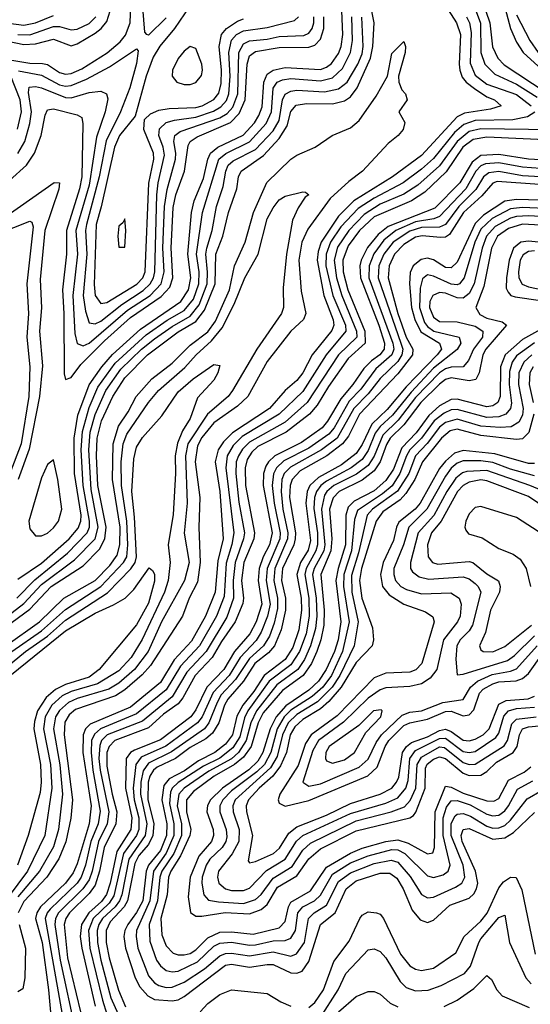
# Model space of a CAD drawing. Header units: inches. Extents: x 501365 to 657855, y 482276 to 547543.
# Tile 667 of 957: x 595516 to 597236, y 525481 to 528800. Entities that reach past the tile are written whole.
import ezdxf

# ---------------------------------------------------------------- set-up
doc = ezdxf.new("R2010")
doc.units = ezdxf.units.IN
doc.header["$MEASUREMENT"] = 0
doc.layers.add('A5592', color=7, linetype='Continuous')

msp = doc.modelspace()

# ---------------------------------------------------------------- linework, layer by layer
at = {"layer": 'A5592', "color": 5}
for points, elevation in [([(595408.6, 526710), (595550, 526813.5), (595622.5, 526890), (595730, 526959.2), (595784.9, 527015.1), (595803.1, 527050), (595807.6, 527090), (595779.6, 527230), (595775.2, 527330), (595777.5, 527390), (595791.7, 527448.3), (595829.6, 527530), (595870, 527592.6), (595947.1, 527670), (596050, 527747.7), (596110, 527783.1), (596139, 527821), (596174.2, 527910), (596176.6, 528010), (596200.3, 528070), (596220, 528150), (596248.1, 528230), (596253.6, 528270), (596262.6, 528290), (596337.1, 528342.9), (596390, 528399.3), (596417.4, 528442.6), (596430, 528490.6), (596448, 528512), (596482.2, 528517.8), (596570, 528516.6), (596610, 528527.2), (596630, 528539.9), (596653, 528570), (596698.1, 528670), (596705.5, 528710), (596710, 528790), (596671.3, 528991.3)], 2420), ([(596885.1, 528950), (596988.1, 528790), (597000.8, 528750), (596996.9, 528650), (596998.4, 528630), (597007, 528607), (597020.4, 528590), (597048, 528568), (597090, 528540.2), (597115.8, 528530), (597137.8, 528510), (597101.9, 528498.1), (597014.7, 528485.3), (596990, 528472.3), (596870, 528342), (596772.4, 528270), (596642.2, 528190), (596590, 528138.4), (596531.2, 528050), (596521.1, 528018.9), (596518.1, 527990), (596540.3, 527870), (596571.6, 527788.4), (596574.6, 527770), (596567.2, 527752.8), (596501.8, 527670), (596470.3, 527610), (596450, 527584.2), (596410.2, 527549.8), (596357.8, 527490), (596232.8, 527407.2), (596203.2, 527376.8), (596185, 527350), (596174.5, 527310), (596190, 527210), (596201.3, 527050), (596183.4, 526976.6), (596175.2, 526870), (596141.6, 526790), (596094.9, 526705.1), (596037.1, 526642.9), (595990, 526565.6), (595890, 526483), (595754.1, 526425.9), (595738.4, 526410), (595729.9, 526390.1), (595729.3, 526330), (595756.7, 526150), (595750.2, 526090), (595710, 525955), (595695.9, 525924.1), (595670, 525890), (595586.7, 525810), (595573.7, 525790), (595569.9, 525770.1), (595592, 525690), (595613.4, 525530), (595623.1, 525416.9)], 2420), ([(597127.7, 528927.7), (597170, 528770.1), (597190, 528724.4), (597212.5, 528690), (597263.2, 528643.2)], 2520), ([(595470, 528667.1), (595550, 528653.7), (595592.9, 528652.9), (595610, 528649.6), (595650, 528622.6), (595670, 528616.7), (595690, 528619), (595725.3, 528634.7), (595811.2, 528688.8), (595854.7, 528725.3), (595872.4, 528747.6), (595888.4, 528790), (595890.4, 528850)], 2580), ([(596105.3, 528870), (596037.4, 528770), (595988.6, 528711.4), (595965.8, 528674.2), (595941.9, 528610), (595904.8, 528475.2), (595852.6, 528410), (595835.2, 528370), (595790.7, 528169.3), (595773.4, 528110), (595767.4, 527907.4), (595770, 527870.3), (595790, 527843.8), (595810, 527846.6), (595911.2, 527908.8), (595930.7, 527930), (595939.2, 527950), (595951.2, 528248.8), (595967.9, 528330), (595966.9, 528350), (595934.3, 528430), (595936.3, 528463.7), (595956.7, 528483.3), (595985.1, 528494.9), (596019.2, 528500.8), (596110, 528504), (596131.2, 528510), (596170, 528530.9), (596187, 528553), (596194.7, 528585.3), (596195.6, 528630), (596187.6, 528710), (596196.2, 528750), (596213.4, 528770), (596250, 528794.8), (596270, 528802.7)], 2580), ([(596010, 528806.3), (595950, 528748.3), (595944.5, 528750), (595938, 528758), (595929.1, 528870)], 2560), ([(597072.3, 528872.3), (597100.4, 528790), (597108.7, 528708.7), (597127.1, 528670), (597147.8, 528647.8), (597290, 528554.9)], 2480), ([(595313.6, 526666.4), (595530, 526831.8), (595590, 526896.9), (595700.6, 526979.4), (595770.5, 527050), (595780.8, 527090), (595756.6, 527216.6), (595749.2, 527350), (595753.6, 527410), (595770.8, 527469.2), (595806, 527550), (595857.3, 527622.7), (595926.8, 527690), (595970, 527724.5), (596030, 527766.5), (596090, 527800.6), (596121, 527839), (596147.3, 527910), (596149.3, 527949.3), (596143.3, 528010), (596146.7, 528030), (596164.2, 528090), (596179.5, 528170), (596201.9, 528238.1), (596210.4, 528290), (596218.6, 528310), (596235.7, 528324.3), (596310, 528362.6), (596370, 528425.6), (596390, 528460.6), (596401.9, 528530), (596410.9, 528549), (596430, 528559.4), (596450, 528562.9), (596542.6, 528557.4), (596590, 528567.7), (596618.9, 528590), (596655.2, 528650), (596670, 528685.3), (596673.6, 528710), (596668.4, 528808.4)], 2440), ([(595410, 528741.1), (595530, 528716.7), (595570, 528719.2), (595630, 528734.4), (595690, 528712.1), (595710, 528719), (595770, 528755), (595790.7, 528770), (595810, 528793.6), (595820.9, 528830)], 2620), ([(595410, 528819.6), (595470, 528789.6), (595530, 528781.4), (595570, 528789.7), (595630, 528814.6)], 2660), ([(595481.7, 528258.3), (595539.6, 528310), (595566.3, 528350), (595588.4, 528410), (595602, 528478), (595610, 528496.8), (595630, 528499.3), (595710, 528479.9), (595725.5, 528470), (595728.8, 528448.8), (595725.3, 528270), (595717.2, 528230), (595673.7, 528090), (595674.2, 528010), (595659.9, 527890), (595665.1, 527810), (595666.5, 527606.5), (595670, 527587.4), (595690, 527594.4), (595722.5, 527637.4), (595802, 527718), (595890, 527796.9), (595993.1, 527866.9), (596021.5, 527898.5), (596032.5, 527930), (596026, 528030), (596032.9, 528167.1), (596042.7, 528210), (596071, 528290), (596083.8, 528376.2), (596090.6, 528390), (596114.6, 528405.4), (596225.8, 528454.1), (596255.5, 528484.5), (596276, 528530), (596283, 528650), (596290, 528678.1), (596310, 528693.1), (596390, 528706.1), (596490, 528707.3), (596510, 528714.9), (596530, 528734.6), (596540.6, 528770), (596540.9, 528810)], 2520), ([(595506.5, 526850), (595567.6, 526912.4), (595677.7, 527002.3), (595743.5, 527070), (595750.9, 527090), (595751.7, 527110), (595730.3, 527229.7), (595723.4, 527350), (595727.5, 527412.5), (595750, 527493.3), (595779, 527561), (595837.7, 527642.3), (595942.6, 527737.4), (596013.1, 527786.9), (596070, 527819.8), (596101.9, 527858.1), (596119.9, 527910), (596120.3, 527950), (596112.3, 528010), (596132.4, 528150), (596187.1, 528330), (596210.4, 528349.6), (596290, 528388.2), (596346.1, 528450), (596363.9, 528490), (596370.1, 528569.9), (596383.4, 528590), (596402, 528598), (596430, 528602.3), (596530, 528594.4), (596570, 528604.7), (596604, 528636), (596630.8, 528690), (596637.4, 528730), (596635.3, 528810)], 2460), ([(595510, 526914.2), (595590, 526967.8), (595682.6, 527050), (595713.5, 527086.5), (595722.5, 527110), (595723.3, 527130), (595700.7, 527270), (595699.3, 527390), (595712.6, 527467.4), (595750.7, 527569.3), (595793, 527630), (595828.5, 527671.5), (595923.5, 527756.5), (596058.7, 527850), (596085.1, 527890), (596092.5, 527930), (596082.7, 528010), (596095.1, 528150), (596103.8, 528190), (596135.1, 528264.9), (596150.1, 528329.9), (596159.5, 528350), (596183.6, 528370), (596268.6, 528411.4), (596306.9, 528453.1), (596322.3, 528477.7), (596333.1, 528506.9), (596338.8, 528590), (596350, 528617.1), (596370.3, 528629.7), (596410, 528638.9), (596530, 528632.5), (596550, 528639.8), (596567.1, 528652.9), (596590, 528685.8), (596599.1, 528710), (596604.8, 528750), (596601.4, 528830)], 2480), ([(595510, 528750.2), (595550, 528748.9), (595630, 528777.4), (595650, 528777.6), (595690, 528766.2), (595710, 528768.6), (595750, 528787.8), (595773.2, 528810)], 2640), ([(595510.4, 528349.6), (595534.1, 528390), (595550.8, 528450), (595555.5, 528490), (595545.4, 528554.6), (595547.7, 528572.3), (595570, 528575), (595590, 528570.3), (595670, 528537.6), (595690, 528537.2), (595750, 528555.1), (595790, 528559.3), (595809.2, 528550), (595813.2, 528533.2), (595804.1, 528490), (595775.4, 528404.6), (595750, 528241.9), (595705.4, 528090), (595710.5, 528010), (595694.7, 527870), (595702.3, 527742.3), (595710, 527708.5), (595730, 527700.5), (595750, 527710.3), (595879.3, 527820.7), (595955.5, 527870), (595993.2, 527910), (596002.9, 527950), (595998.7, 528030), (596003.6, 528170), (596012.5, 528227.5), (596041.2, 528330), (596042.5, 528350), (596035, 528390), (596038.7, 528410), (596057.1, 528422.9), (596190.9, 528469.1), (596215.5, 528484.5), (596234.4, 528505.6), (596250.7, 528550), (596254, 528690), (596270, 528718.8), (596290, 528728.8), (596350, 528734.4), (596390, 528743.4), (596473.5, 528746.5), (596490, 528755.3), (596501.1, 528770), (596507, 528790), (596506.6, 528810)], 2540), ([(595512.7, 528627.3), (595590, 528613.7), (595650, 528580.3), (595670, 528576.2), (595690, 528578.5), (595740.8, 528599.2), (595818.5, 528641.5), (595910, 528701.5), (595915.4, 528695.4), (595910, 528653), (595887.4, 528570), (595855.4, 528490), (595807.7, 528392.3), (595784.4, 528270), (595740.8, 528110), (595738, 528090), (595742.2, 528010), (595729.7, 527870), (595737.7, 527817.7), (595750, 527778.9), (595770, 527775.1), (595790, 527784.2), (595860.2, 527839.8), (595932.6, 527887.4), (595955.8, 527910), (595967.1, 527930), (595971.7, 527950), (595978.1, 528210), (595982.5, 528250), (596004.1, 528344), (595999.7, 528370), (595984.8, 528410), (595987.2, 528432.8), (596010, 528454), (596038, 528462), (596110, 528471.3), (596168.6, 528491.4), (596193.6, 528506.4), (596212.5, 528527.5), (596221.1, 528550), (596225, 528610), (596220.5, 528690), (596230, 528731.7), (596247, 528750), (596270, 528762.6), (596350, 528774.4), (596442.2, 528797.8), (596455.6, 528810)], 2560), ([(597021.8, 528810), (597031, 528790), (597037.5, 528757.5), (597033.2, 528653.2), (597050, 528613.2), (597090, 528583.3), (597190, 528547.8), (597239.1, 528510)], 2440), ([(597050, 528836.9), (597068.7, 528788.7), (597069.9, 528689.9), (597083.2, 528650), (597116.3, 528616.3), (597190, 528583.1), (597259.2, 528539.2)], 2460), ([(597190, 528816.3), (597235.1, 528730), (597262.8, 528690)], 2540), ([(595470, 526690), (595583, 526770), (595665.4, 526850), (595770, 526909.9), (595819.5, 526960.5), (595844.4, 526995.6), (595854.1, 527030), (595854.7, 527090), (595828.8, 527250), (595830.8, 527370), (595848.7, 527430), (595881.6, 527478.4), (595908.6, 527530), (595961.7, 527590), (596030, 527642.1), (596090, 527702.7), (596150, 527747.7), (596176.1, 527783.9), (596222.5, 527890), (596240.1, 527970), (596275.9, 528050), (596303.9, 528150), (596348.9, 528251.1), (596430, 528330.1), (596450, 528343.3), (596511.6, 528370), (596568.4, 528410), (596630, 528435.9), (596659.9, 528460.2), (596717.1, 528542.9), (596755.5, 528610), (596770, 528686.5), (596810, 528726.8), (596815.3, 528710), (596814.7, 528690), (596792.4, 528610), (596793, 528590), (596803.9, 528563.9), (596816.2, 528550), (596821.1, 528530), (596793.7, 528490), (596813.2, 528453.2), (596807.9, 528430), (596790.9, 528410), (596757.1, 528382.9), (596671.5, 528290), (596624.9, 528255.1), (596562.3, 528197.7), (596486.3, 528093.7), (596467.1, 528050), (596456.8, 527990), (596464.9, 527884.9), (596480.6, 527810), (596471.8, 527790), (596429.6, 527750), (596350, 527647.5), (596284.7, 527530), (596250, 527498), (596170, 527441.1), (596130, 527391.6), (596115.7, 527364.3), (596107.5, 527310), (596122.5, 527190), (596119.2, 527090), (596124.6, 526970), (596115.4, 526904.6), (596087, 526850), (596064.2, 526790), (595957, 526623), (595928.3, 526591.7), (595870, 526540.9), (595839.1, 526520.9), (595704.6, 526475.4), (595682.6, 526457.4), (595668, 526432), (595665.6, 526390), (595694.1, 526170), (595688.5, 526108.5), (595671.2, 526028.8), (595648, 525972), (595607.9, 525910), (595530, 525827.5), (595511.3, 525790)], 2380), ([(595508.9, 528431.1), (595521.8, 528490), (595517.8, 528530), (595486.9, 528610)], 2560), ([(597251, 528489), (597227.3, 528472.7), (597176.9, 528463.1), (597050, 528460.3), (597012.7, 528447.3), (596980.3, 528419.7), (596910, 528332.6), (596870, 528296.3), (596808, 528250), (596710, 528198.9), (596656.3, 528163.7), (596598.3, 528101.7), (596563.4, 528050), (596548.8, 528010), (596548, 527970), (596570.8, 527870.8), (596613.3, 527770), (596614.7, 527750), (596548.3, 527670), (596470, 527546.7), (596389.8, 527470), (596265.1, 527394.9), (596235.4, 527364.6), (596215.1, 527330), (596211, 527290), (596237.4, 527070), (596231.2, 527031.2), (596211.7, 526968.3), (596204.6, 526855.4), (596179.4, 526790), (596121.6, 526690), (596058.4, 526621.6), (596010, 526541.6), (595910, 526460), (595788.1, 526410), (595768.1, 526391.9), (595758.5, 526370), (595756.6, 526330), (595762.4, 526270), (595787.7, 526132.3), (595781, 526090), (595755.7, 526030), (595738.2, 525950), (595723.3, 525910), (595709.8, 525890), (595618.4, 525801.6), (595609, 525790), (595602.4, 525770), (595665.1, 525414.9)], 2440), ([(597310, 528429.1), (597070, 528432.8), (597030, 528423.5), (596989.9, 528390), (596930, 528307.7), (596857.5, 528242.5), (596810, 528212.4), (596730, 528178.1), (596676.5, 528143.5), (596625.4, 528090), (596586.9, 528033.1), (596575.6, 527990), (596583.2, 527930), (596601.1, 527870), (596651.2, 527750), (596651.8, 527730), (596590.3, 527670), (596485, 527510), (596410, 527443.9), (596290, 527376.1), (596267.2, 527352.8), (596253, 527330), (596245.9, 527310), (596244.5, 527270), (596254.4, 527174.4), (596273.3, 527070), (596270.6, 527050), (596241.7, 526970), (596235, 526910), (596236.8, 526850), (596214, 526786), (596144.1, 526670), (596079.5, 526600.5), (596030, 526517.9), (595930, 526435.9), (595810.9, 526389.1), (595792.3, 526370), (595786.3, 526353.7), (595783.1, 526310), (595787, 526270), (595816.5, 526130), (595811.2, 526090), (595782, 526030), (595760.6, 525930), (595750, 525900.4), (595729.2, 525870.8), (595647.5, 525790), (595636.6, 525770), (595635, 525750), (595652.2, 525630), (595705.2, 525385.2)], 2460), ([(597310, 528393.9), (597090, 528404), (597043.5, 528396.5), (597009.2, 528370.8), (596953, 528287), (596881.3, 528218.7), (596835.8, 528190), (596710, 528136.1), (596661, 528090), (596622.2, 528037.8), (596604.6, 527990), (596606.4, 527950), (596621.6, 527890), (596678.5, 527750), (596679.5, 527710), (596622.3, 527657.7), (596556.1, 527563.9), (596518.7, 527501.3), (596492.1, 527470), (596413.7, 527410), (596318.8, 527361.2), (596298.1, 527341.9), (596282.7, 527317.3), (596275.2, 527290), (596277.4, 527230), (596307.6, 527070), (596304.6, 527050), (596271.1, 526970), (596263.6, 526910), (596269.9, 526850.1), (596267.5, 526832.5), (596242.6, 526770), (596195.8, 526704.2), (596165, 526650), (596107.7, 526590), (596065.8, 526514.2), (596050, 526494.4), (596001.1, 526458.9), (595950, 526413.7), (595836.3, 526370), (595817.2, 526350), (595810.2, 526330), (595810, 526284), (595827.2, 526190), (595843.2, 526130), (595840.2, 526090), (595800.7, 526010), (595785.5, 525930), (595770, 525882.4), (595750, 525854.9), (595684.4, 525790), (595671.2, 525770), (595666, 525750), (595677.7, 525637.7), (595735.4, 525395.4)], 2480), ([(597290, 528326.8), (597230, 528330.1), (597130, 528345.7), (597070, 528342.5), (597040.2, 528319.8), (596999, 528250), (596915, 528165), (596757.4, 528102.6), (596723.3, 528076.7), (596687.6, 528032.4), (596666.1, 527990), (596661.9, 527970), (596664.1, 527930), (596726.4, 527770), (596745.3, 527710), (596744.1, 527690), (596729.8, 527670), (596700.8, 527650), (596675.8, 527624.2), (596638, 527570), (596597.6, 527522.4), (596553.5, 527446.5), (596535.5, 527424.5), (596465.2, 527374.8), (596375.8, 527330), (596354, 527310), (596344.9, 527295.1), (596337.3, 527270), (596336.5, 527230), (596366.4, 527070), (596357.2, 527030), (596336.5, 526990), (596322.9, 526950), (596319.1, 526910), (596331.7, 526830), (596312.3, 526770), (596292, 526730), (596240.1, 526670), (596204.2, 526610), (596146.9, 526550), (596110, 526473.4), (596092.3, 526450), (595990, 526372.4), (595902.5, 526337.5), (595889.8, 526330), (595874.9, 526310), (595873.1, 526210), (595893.8, 526110), (595890.3, 526070), (595843.8, 525996.2), (595821.5, 525890), (595808.7, 525851.3), (595791.7, 525828.3), (595749.6, 525790), (595724.1, 525750), (595720.3, 525710), (595725.1, 525670), (595770, 525475.3)], 2520), ([(597270, 528298.2), (597210, 528302.7), (597130, 528317.4), (597085.3, 528314.7), (597070, 528307.7), (597053.1, 528290), (597018.8, 528230), (596930, 528136.4), (596910.9, 528129.1), (596850, 528119.4), (596783.5, 528090), (596742.8, 528057.2), (596708.8, 528011.2), (596692.9, 527970), (596692.6, 527930), (596773.4, 527710), (596776.8, 527690), (596770, 527670), (596716.3, 527623.7), (596664.8, 527555.2), (596626.1, 527513.9), (596575.1, 527424.9), (596557.1, 527402.9), (596490, 527356.4), (596406.3, 527313.7), (596380.9, 527290), (596371, 527269), (596366.4, 527230), (596373.1, 527170), (596393.5, 527070), (596392.2, 527050), (596349.6, 526950), (596346, 526910), (596359.6, 526830), (596351.4, 526790), (596330, 526735.3), (596312.7, 526707.3), (596258.7, 526650), (596221.9, 526590), (596167.7, 526532.3), (596130.7, 526450), (596115.3, 526430), (596008.5, 526351.5), (595925.5, 526314.5), (595907.5, 526290), (595898, 526210), (595902.2, 526170), (595917.3, 526110), (595917.5, 526070), (595910.2, 526050), (595866.2, 525990), (595832.8, 525847.2), (595817.4, 525822.6), (595763.9, 525770), (595747.8, 525730), (595752.3, 525670), (595794.7, 525494.7), (595810, 525447.7)], 2540), ([(597270, 528270.1), (597210, 528274.3), (597130, 528289), (597096.3, 528283.7), (597078.3, 528270), (597052.5, 528227.5), (596995, 528170), (596950, 528110.2), (596930, 528101.1), (596870, 528100.2), (596830, 528087.3), (596773.8, 528050), (596742.7, 528010), (596725.7, 527970), (596723.9, 527930), (596800.3, 527710), (596806.3, 527690), (596803.1, 527670), (596790, 527648), (596730, 527591.2), (596690, 527539.6), (596642, 527490), (596585.1, 527390), (596533.1, 527350), (596428.1, 527291.9), (596407.4, 527270), (596399.4, 527250), (596396.5, 527210), (596402.8, 527150), (596419.4, 527070), (596418.7, 527050), (596375.4, 526950), (596372.1, 526910), (596384.8, 526850), (596384.9, 526815.1), (596373.8, 526766.2), (596357.6, 526722.4), (596337.1, 526690), (596290, 526647.1), (596243.4, 526576.6), (596195.3, 526524.7), (596180.9, 526499.1), (596153.8, 526430), (596138.3, 526410), (596027.8, 526332.2), (595950, 526293.7), (595932.2, 526267.8), (595924.2, 526230), (595923.1, 526190), (595944.3, 526090), (595938.4, 526050), (595883.8, 525970), (595859.9, 525850), (595852, 525830), (595837.8, 525810), (595795.2, 525770), (595782.8, 525750), (595777.1, 525730), (595777.9, 525690), (595789.9, 525630), (595823.6, 525503.6), (595847.6, 525447.6)], 2560), ([(595477.7, 528142.3), (595631.9, 528251.9), (595650, 528250.2), (595648.5, 528228.5), (595601.3, 528090), (595585, 527925), (595589.2, 527829.2), (595582.8, 527750), (595592.9, 527632.9), (595583.4, 527530), (595547.8, 527352.2), (595510.6, 527250)], 2480), ([(597410, 528234.6), (597124.7, 528255.3), (597110, 528249.7), (597073, 528207), (597011.7, 528150), (596963.8, 528076.2), (596950, 528067.1), (596934.2, 528065.8), (596871.8, 528071.8), (596850, 528066.7), (596810, 528042.7), (596779, 528010), (596761, 527970), (596757.9, 527930), (596790.3, 527810), (596818.3, 527730), (596840.8, 527690), (596838.9, 527670), (596790, 527607), (596660.4, 527470), (596623.6, 527396.4), (596604.1, 527370), (596551.3, 527330), (596460.9, 527279.1), (596433.6, 527250), (596427.1, 527230), (596425.4, 527190), (596445, 527070), (596444.7, 527050), (596440.1, 527030), (596401.2, 526950), (596398.6, 526910), (596411.1, 526850), (596411.2, 526810), (596397, 526743), (596374.1, 526690), (596353.9, 526666.1), (596308.5, 526630), (596269.7, 526570), (596217.8, 526510), (596206.5, 526490), (596187.1, 526430), (596165.2, 526394.8), (596143.6, 526376.4), (596090, 526346.4), (596041.4, 526310), (595979.8, 526280.2), (595966.6, 526270), (595954.9, 526250), (595949.5, 526230), (595948.1, 526171.9), (595967.8, 526090), (595964.4, 526050), (595950, 526020.5), (595917.6, 525982.4), (595903.6, 525956.4), (595879.4, 525830), (595868.4, 525810), (595820.5, 525759.5), (595807.2, 525730), (595807.5, 525690), (595817.8, 525637.8), (595848.7, 525528.7), (595872.9, 525472.9)], 2580), ([(595489.7, 526670), (595590, 526740.6), (595670, 526812.3), (595790, 526889.5), (595865.7, 526970), (595876.8, 526990), (595880.3, 527030), (595877.5, 527110), (595859, 527230), (595857.5, 527310), (595864.4, 527370), (595876.9, 527403.1), (595950, 527510), (595984, 527550), (596072.2, 527627.8), (596110.3, 527670), (596162.7, 527717.3), (596198.7, 527761.3), (596238.6, 527841.4), (596274.2, 527930), (596319.2, 528010), (596350, 528129), (596370, 528166.2), (596390, 528192.6), (596410, 528205.2), (596470, 528220.5), (596479.3, 528219.3), (596490.3, 528210), (596478.4, 528201.6), (596453.8, 528166.2), (596435.7, 528124.3), (596415.3, 528010), (596403.7, 527896.2), (596404.4, 527830), (596397.9, 527810), (596315.4, 527690), (596233.5, 527550), (596218.3, 527530), (596149.2, 527470.8), (596082.6, 527370), (596075.3, 527330), (596080.4, 527170), (596069.8, 527069.8), (596087, 526970), (596071.9, 526910), (595994.3, 526770), (595948.8, 526670), (595903.2, 526610), (595850, 526563.3), (595816.6, 526543.4), (595710, 526512), (595681.1, 526498.9), (595650, 526471.2), (595637.4, 526450), (595630.2, 526409.8), (595651, 526289), (595660, 526190), (595646.8, 526070), (595630, 526012.5), (595583, 525930), (595510, 525843)], 2360), ([(597310, 528190.5), (597190, 528194.4), (597150, 528188.8), (597078.3, 528141.7), (597050, 528113.5), (596990, 527983.2), (596970, 527963.4), (596950, 527965.1), (596910, 527990.4), (596890, 527996.2), (596868.3, 527991.7), (596841.3, 527970), (596831.6, 527948.4), (596828.9, 527910), (596835.8, 527830), (596846.7, 527790), (596867.9, 527747.9), (596930.7, 527710), (596937, 527690), (596923, 527670), (596817.8, 527562.2), (596754.1, 527485.9), (596702.7, 527437.3), (596670, 527367.9), (596650, 527338.3), (596599.9, 527300.1), (596523.1, 527256.9), (596494, 527230), (596484.8, 527210), (596480.2, 527170), (596495.6, 527044.4), (596487.4, 527012.6), (596462, 526970), (596450, 526930), (596464.4, 526850), (596465.8, 526810), (596456, 526744), (596435.8, 526684.2), (596410, 526643.6), (596339.4, 526590), (596304.6, 526535.4), (596267.4, 526490), (596247.8, 526452.2), (596232.6, 526390), (596210, 526357.9), (596173.8, 526330), (596118, 526302), (596071.2, 526268.8), (596019.2, 526240.8), (596001.6, 526218.4), (595995, 526170), (596012.4, 526090), (596011.3, 526050), (595990, 525999.6), (595949.9, 525950), (595942.6, 525930), (595930.9, 525830), (595910, 525791), (595880, 525750), (595870, 525730), (595867, 525710), (595872.2, 525670), (595905.7, 525570), (595920.5, 525540.5), (595947.7, 525510), (595970, 525497.9), (596030, 525492.5), (596050, 525496.3), (596070, 525507.9), (596210, 525612.7), (596230, 525617), (596290, 525606), (596350, 525615.8), (596370, 525615), (596430, 525587.8), (596450, 525586.4), (596467.2, 525592.8), (596490, 525625.7), (596529.7, 525750), (596578.6, 525790), (596615.5, 525870), (596650, 525897.4), (596730, 525923.5), (596763.3, 525923.3), (596786.6, 525906.6), (596808.4, 525870), (596838.4, 525798.4), (596865.5, 525765.5), (596890, 525757.3), (596910, 525765.1), (596965, 525815), (597030, 525839.6), (597046, 525854), (597055.2, 525870), (597059, 525890), (597052, 525930), (597007.2, 526030), (597003.6, 526050), (597009.6, 526070.4), (597030, 526073.4), (597110, 526038), (597150, 526042.3), (597179.3, 526060.7), (597250, 526127.4)], 2620), ([(597310, 528162.5), (597210, 528166.6), (597170, 528162.6), (597107.5, 528130), (597070, 528093.8), (597049.3, 528050), (597013.1, 527930), (596997.2, 527910), (596990, 527906.5), (596970, 527908.5), (596910, 527936.1), (596890, 527939.8), (596873, 527927), (596864.9, 527895.1), (596863, 527830), (596879.8, 527779.8), (596890, 527765.6), (596910.9, 527750), (596996.8, 527730), (597002.6, 527710), (596990, 527688.3), (596910, 527625.6), (596834.8, 527545.2), (596772.4, 527467.6), (596730, 527429.3), (596713.6, 527406.4), (596690, 527347.5), (596670, 527317.5), (596632.9, 527290), (596550, 527244.4), (596531.1, 527230), (596516.4, 527210), (596509.5, 527190), (596507.2, 527152.8), (596519.4, 527070), (596519.8, 527030), (596514.3, 527010), (596480.8, 526950), (596476.4, 526930), (596490.3, 526850), (596491.5, 526790), (596481.2, 526730), (596459.3, 526670), (596430, 526625.1), (596356.6, 526570), (596284.5, 526470), (596273.2, 526446.8), (596257.6, 526382.4), (596234.7, 526345.3), (596190, 526310.7), (596135.9, 526284.1), (596050.5, 526229.5), (596029.8, 526210.2), (596024, 526196), (596021.4, 526158.6), (596035.8, 526090), (596035.5, 526050), (596010, 525990.2), (595967.5, 525930), (595955.1, 525830), (595909.6, 525730), (595908.1, 525710), (595914, 525670), (595950, 525577.4), (595970, 525553.4), (595984.6, 525544.6), (596010, 525538.4), (596030, 525539), (596070, 525555.4), (596139.3, 525600.7), (596190, 525644.9), (596210, 525652.8), (596230, 525654.1), (596290, 525644.8), (596370, 525657.7), (596430, 525644.1), (596449, 525651), (596475.1, 525690), (596489, 525771), (596508.5, 525790), (596550, 525815.4), (596590, 525895.1), (596630, 525924.5), (596710, 525955.4), (596767.5, 525967.4), (596790, 525960.5), (596831.7, 525911.7), (596870, 525851.4), (596890, 525839.7), (596910, 525842.3), (596983.7, 525876.3), (597005.8, 525890), (597015.7, 525910), (597010, 525950), (596970, 526050), (596969.4, 526090.6), (596983.6, 526116.4), (596990, 526121.7), (597010, 526124.2), (597035.3, 526115.3), (597090, 526081.5), (597110, 526075.5), (597130, 526076), (597150, 526084.1), (597170, 526101.5), (597226.1, 526173.9), (597276.4, 526203.6)], 2640), ([(595441.9, 528078.1), (595550, 528121.5), (595557.3, 528117.3), (595561.7, 528101.7), (595540.4, 527910), (595545.6, 527810), (595540.7, 527730), (595550.3, 527630), (595546.6, 527530), (595521.3, 527370), (595483.1, 527270)], 2460), ([(597310, 528134.1), (597230, 528138.6), (597190, 528136.5), (597170, 528130.9), (597117.4, 528102.6), (597089.2, 528070), (597073.5, 528030), (597046.6, 527910), (597030, 527877.3), (597010, 527861.4), (596990, 527862.2), (596950, 527878.8), (596930, 527880.7), (596907.6, 527870), (596897.7, 527850), (596896.2, 527830), (596910, 527797), (596930, 527783.4), (596990, 527781.6), (597050, 527767.1), (597076.3, 527750), (597074.8, 527730), (597044.3, 527690), (597028.4, 527651.6), (597010.1, 527630), (596970, 527629.2), (596950, 527623.5), (596930, 527609.4), (596850, 527526.5), (596790.7, 527450), (596740, 527400), (596710.8, 527329.2), (596690, 527297.6), (596651.2, 527268.8), (596574, 527230), (596550.8, 527210), (596542.9, 527197.1), (596533.1, 527150), (596544, 527030), (596540.4, 527010), (596508.2, 526950), (596503.1, 526930), (596514.5, 526850), (596517.3, 526790), (596512.5, 526747.5), (596496.1, 526690), (596475.9, 526644.1), (596453, 526610), (596382.1, 526557.9), (596313.5, 526470), (596294.6, 526430), (596279.6, 526370), (596253.7, 526330), (596230, 526309.1), (596153.2, 526266.8), (596070.3, 526210), (596052.7, 526190), (596046.9, 526150), (596061.2, 526090), (596061.1, 526050), (596035.8, 525990), (595995.5, 525930), (595988.8, 525910), (595980, 525830), (595951.9, 525750), (595954.4, 525694.4), (595977.1, 525630), (595990.7, 525610.7), (596010, 525595.7), (596030, 525590.3), (596050, 525592.9), (596115.7, 525624.3), (596170, 525677.5), (596190, 525687.8), (596229.2, 525690.8), (596290, 525681.1), (596310, 525681.9), (596370, 525695.4), (596410, 525696.2), (596430, 525704.3), (596445.7, 525730), (596452.7, 525790), (596470.1, 525809.9), (596509.8, 525830.2), (596530, 525849.2), (596570, 525920.5), (596630, 525958.5), (596690, 525982.1), (596770, 526003.1), (596790, 526001.7), (596813, 525990), (596890, 525914.3), (596910, 525908.4), (596942.6, 525917.4), (596959.3, 525930), (596966.4, 525950), (596943, 526050), (596942.2, 526110), (596953.7, 526146.3), (596970, 526167.3), (596990, 526168), (597033.8, 526153.8), (597090, 526122.7), (597110, 526116.5), (597130, 526119.3), (597150, 526133.6), (597162.7, 526150), (597193.3, 526206.7), (597244.9, 526235.1)], 2660), ([(597310, 528105.7), (597210, 528111.3), (597163.3, 528096.7), (597126.2, 528070), (597105.3, 528030), (597079.6, 527900.4), (597052.8, 527830), (597066.3, 527806.3), (597090, 527794.1), (597141.3, 527781.3), (597155.9, 527770), (597086.5, 527690), (597075.8, 527670), (597064.4, 527610), (597053, 527587), (597030, 527583), (596970, 527592.6), (596950, 527586.9), (596930, 527571.1), (596867, 527510), (596810, 527434.7), (596763.9, 527390), (596751.6, 527368.4), (596730.4, 527310), (596710, 527279.6), (596670, 527248), (596592.6, 527210), (596571.7, 527188.3), (596559.7, 527150), (596567.3, 527050), (596564.4, 527010), (596530.3, 526930), (596541.7, 526810), (596540.9, 526759.1), (596530.9, 526710), (596517, 526670), (596499.3, 526630), (596471.1, 526590), (596401, 526539), (596336.5, 526463.5), (596319.5, 526430), (596295.6, 526350), (596270, 526313.9), (596239.3, 526290), (596171.1, 526250), (596101.8, 526198.2), (596078.3, 526170), (596077.9, 526130), (596093, 526070), (596089, 526050), (596058.2, 525981.8), (596025, 525930), (596017.5, 525910), (596012.8, 525850), (595991.5, 525770), (595995.1, 525715.1), (596010, 525678.2), (596033.6, 525653.5), (596050, 525647.7), (596070, 525647.6), (596090, 525652.5), (596110, 525664.6), (596150, 525705.4), (596190, 525724), (596230, 525725.9), (596302.8, 525717.2), (596390, 525739.2), (596410, 525760.4), (596421.5, 525810), (596430, 525825.5), (596495.8, 525864.2), (596550, 525943.2), (596630, 525991), (596670, 526007.9), (596750, 526030.5), (596790, 526035.5), (596824.9, 526024.9), (596890, 525988.1), (596907.5, 525992.4), (596913.6, 526010), (596916.2, 526130), (596950, 526216.1), (596970, 526213.4), (597010, 526193.2), (597090, 526167.6), (597113.8, 526166.2), (597130, 526175.3), (597163.2, 526236.8), (597215.9, 526264.1), (597237.8, 526282.2)], 2680), ([(597310, 528046), (597230, 528053.7), (597204.8, 528050), (597179.4, 528030), (597164.8, 527990), (597155.6, 527930), (597155.3, 527895.3), (597161.3, 527881.3), (597170.9, 527870.9), (597185.6, 527865.6), (597270, 527854.1)], 2720), ([(597250, 528020.8), (597230, 528018.8), (597211.9, 528008.1), (597202.6, 527990), (597196.6, 527950), (597197.4, 527930), (597208.3, 527908.3), (597230, 527899.6), (597290, 527887.2)], 2740), ([(597331.4, 527790), (597210, 527721.7), (597151.1, 527670), (597135.9, 527630), (597134.2, 527530), (597126.6, 527510), (597110, 527498.5), (597090, 527495.3), (596990, 527521.3), (596970, 527519.7), (596930, 527498.3), (596894.1, 527465.9), (596852, 527408), (596803.4, 527356.6), (596775.1, 527284.9), (596750, 527246.6), (596710, 527211.7), (596643, 527177), (596623.1, 527156.9), (596614.3, 527130), (596614, 527030), (596589, 526950), (596581.5, 526910), (596597.8, 526770), (596588.5, 526710), (596576.4, 526670), (596548.7, 526610), (596522.9, 526570), (596490, 526539.8), (596412.7, 526487.3), (596379.8, 526450), (596360.1, 526410), (596335.8, 526330), (596318.9, 526301), (596288.3, 526271.7), (596199.7, 526210), (596159, 526170), (596148.6, 526151.4), (596147, 526130), (596167.9, 526070), (596169.6, 526050), (596162, 526030), (596119.5, 525980.5), (596090.4, 525910), (596084, 525844), (596091.2, 525791.2), (596110, 525778.1), (596130, 525778), (596208.7, 525791.3), (596290, 525786), (596330, 525800.7), (596350, 525817.6), (596384.3, 525875.7), (596450, 525914.8), (596490, 525972.1), (596530, 526004.9), (596650, 526065.9), (596830, 526109.6), (596842.2, 526117.8), (596851.1, 526128.9), (596881.6, 526210), (596882.8, 526277.2), (596888.7, 526291.3), (596910, 526307.7), (596930, 526315.3), (596950, 526310.4), (597010, 526260.3), (597030, 526253), (597070, 526253.7), (597090, 526265.5), (597122.8, 526297.2), (597178.2, 526330), (597191.5, 526350), (597199.6, 526390), (597210, 526410), (597230, 526416.6), (597290, 526422.1)], 2720), ([(597250, 527710.8), (597190, 527666.6), (597174.7, 527645.3), (597165.6, 527614.4), (597164.7, 527570), (597172.6, 527507.4), (597170, 527490), (597153.5, 527470), (597130, 527461.2), (597090, 527459.7), (596990, 527486.8), (596970, 527484.7), (596945.9, 527474.1), (596912.4, 527447.6), (596870.1, 527389.9), (596830.2, 527349.8), (596818.7, 527330), (596797.2, 527270), (596770.6, 527229.4), (596738.3, 527201.7), (596654, 527146), (596644.1, 527115.9), (596633.8, 527010), (596608.6, 526930), (596607.1, 526890), (596626.3, 526770), (596603.9, 526670), (596566.2, 526590), (596537.2, 526550), (596501.3, 526518.7), (596430, 526472.5), (596407, 526450), (596383.9, 526410), (596361.9, 526330), (596340.5, 526290), (596315.1, 526264.9), (596230, 526200.9), (596200.2, 526170), (596190.7, 526150), (596190.3, 526130), (596211.6, 526070), (596213.9, 526046.1), (596210.5, 526030), (596198, 526010), (596156.7, 525970), (596143.9, 525950), (596130.9, 525910), (596129.4, 525890), (596136.7, 525850), (596152.6, 525832.6), (596186.3, 525826.4), (596270, 525821.5), (596310, 525834.1), (596330, 525851), (596370, 525906.7), (596433.7, 525946.3), (596470, 526001.2), (596495.8, 526024.2), (596650, 526099.5), (596767.6, 526130), (596812.6, 526147.4), (596831.5, 526168.5), (596850.9, 526210), (596855.2, 526290), (596870, 526314.6), (596930, 526349), (596947, 526347), (597010, 526296.3), (597030, 526289.3), (597050, 526290.5), (597147.7, 526352.3), (597159.6, 526370), (597173.5, 526426.5), (597190, 526442.5), (597255.9, 526450)], 2740), ([(597241.2, 527670), (597214.4, 527645.6), (597197.6, 527610), (597196.9, 527570), (597212.4, 527490), (597210, 527467.1), (597197, 527443), (597171.8, 527428.2), (597134.4, 527425.6), (597070, 527430), (596990, 527453.3), (596950, 527442.6), (596930, 527426.6), (596888.6, 527371.4), (596850, 527330), (596826.9, 527270), (596789.3, 527210.7), (596704.8, 527150), (596686.2, 527130), (596657.2, 527002.8), (596633.6, 526926.4), (596635.4, 526870), (596655.9, 526770), (596643.1, 526690), (596594.1, 526590), (596568.4, 526550), (596519, 526501), (596450, 526458), (596421, 526430), (596401.6, 526390), (596383.4, 526316.5), (596361.6, 526278.4), (596242, 526170), (596234, 526150), (596234.9, 526130), (596255.3, 526070), (596254.8, 526030), (596232, 525988), (596186.1, 525930), (596182.3, 525910), (596187.1, 525890), (596210, 525870.5), (596230, 525865), (596270, 525865.4), (596290, 525873.3), (596347.8, 525932.2), (596410, 525970.3), (596448.5, 526031.5), (596469.9, 526050.2), (596630, 526124.9), (596750, 526159.4), (596790, 526177.2), (596816.9, 526210), (596824.4, 526235.6), (596830.1, 526310), (596850, 526336.8), (596930, 526377.2), (596950, 526378.2), (597010, 526334), (597030, 526329.6), (597050, 526333.4), (597119.9, 526380.1), (597130, 526395.6), (597147.5, 526452.5), (597162.8, 526470), (597190, 526478), (597250, 526482.4)], 2760), ([(595413.7, 526570), (595535.9, 526670), (595610, 526722.5), (595670, 526776), (595811.8, 526868.2), (595891.1, 526948.9), (595904.9, 526970), (595909.6, 526990), (595903.4, 527123.4), (595893.9, 527210), (595900.5, 527319.5), (595910, 527359), (595930, 527391.9), (595995.3, 527464.7), (596050, 527545.5), (596100.9, 527590), (596170, 527638), (596190, 527634.8), (596183.6, 527610), (596170, 527585.1), (596114.9, 527525.1), (596090, 527455.4), (596065.2, 527414.8), (596047.6, 527372.4), (596040.4, 527330), (596041.5, 527270), (596032.7, 527132.7), (596016.1, 527030), (596023.1, 526970), (596016.9, 526910), (596003.8, 526870), (595928.6, 526711.4), (595891.2, 526650), (595850, 526605.7), (595778.4, 526561.6), (595690, 526535.7), (595658.9, 526521.1), (595624.1, 526490), (595602.2, 526450), (595596.9, 526410), (595620, 526290), (595624.1, 526210), (595600.8, 526050), (595542.9, 525930), (595477.4, 525842.6)], 2340), ([(597245.6, 527630), (597235, 527610), (597232.4, 527570), (597245.5, 527510)], 2780), ([(597247.6, 527470), (597231.6, 527408.4), (597210, 527387.2), (597190, 527385.5), (597070, 527399.1), (596990, 527419.7), (596965.8, 527414.2), (596936.9, 527390), (596873.1, 527310), (596847.2, 527250), (596817.4, 527202.6), (596797.9, 527182.1), (596739, 527141), (596717.4, 527110), (596668, 526950), (596660.4, 526910), (596668.5, 526850), (596704.4, 526750), (596707.6, 526710), (596703.3, 526690), (596650, 526633.2), (596599, 526550), (596557.7, 526502.3), (596530, 526476.9), (596470, 526441.2), (596443, 526417), (596427.6, 526390), (596414.8, 526330), (596395, 526285), (596369.2, 526250.8), (596322.8, 526210), (596287.3, 526170), (596278.9, 526150), (596279.9, 526130), (596300.4, 526050), (596285.4, 525965.4), (596290, 525958.3), (596310, 525962.7), (596371.7, 525990), (596391.9, 526008.1), (596422.4, 526057.6), (596450, 526079.5), (596550, 526118.9), (596630, 526158.3), (596730.8, 526189.2), (596769.9, 526210), (596785.8, 526230), (596792.8, 526247.2), (596805.7, 526330), (596819.1, 526350), (596836.3, 526363.7), (596890, 526383.4), (596930, 526404.7), (596950, 526409.2), (596970, 526401.2), (597010, 526371.5), (597030, 526369.5), (597050, 526374.7), (597077.1, 526390), (597097.2, 526410), (597130, 526493.2), (597154.6, 526505.4), (597228.6, 526511.4), (597250, 526520.2)], 2780), ([(597250, 527304.4), (597230, 527303.9), (597116.4, 527336.4), (597010, 527348), (596980.6, 527339.4), (596950, 527312), (596930, 527287), (596865.4, 527170), (596848.7, 527150), (596793.9, 527106.1), (596785.6, 527090), (596775.4, 527044.6), (596740.4, 526970), (596731.5, 526930), (596737.8, 526890), (596761.1, 526861.1), (596810, 526830.3), (596883.7, 526803.7), (596907.5, 526787.5), (596912.1, 526770), (596871, 526630), (596851, 526609), (596830, 526601.3), (596750, 526597.1), (596710, 526581.7), (596586, 526454), (596498.2, 526390), (596479.3, 526360.7), (596453.8, 526286.2), (596392.4, 526190), (596386.4, 526170), (596390, 526159.7), (596410, 526148.9), (596490, 526168.1), (596688.9, 526251.1), (596719.9, 526280.1), (596747.4, 526350), (596760.1, 526370), (596810, 526420.7), (596830, 526430), (596890, 526442.3), (596950, 526468.6), (596970, 526469.2), (597010, 526453.8), (597030, 526456.7), (597046.3, 526473.7), (597064.7, 526530), (597077, 526543), (597110, 526561.8), (597130, 526567.8), (597188.4, 526571.6), (597210, 526579.3), (597230, 526596.8), (597277.3, 526662.7)], 2820), ([(597250, 527262.3), (597170, 527285.3), (597110, 527308.1), (597070, 527313.1), (597010, 527312.9), (596990, 527305.2), (596970, 527288.7), (596950, 527261.4), (596888, 527150), (596827.2, 527090), (596809.3, 527030), (596776.6, 526950), (596776.1, 526930), (596782.3, 526910), (596800.3, 526890), (596819.3, 526879.3), (596870, 526865), (596968, 526868), (596996.1, 526850), (597002.8, 526830), (596999.6, 526790), (596991.5, 526770), (596943.3, 526710), (596921.5, 526610), (596898.9, 526581.1), (596870, 526561.9), (596830, 526552.4), (596750, 526548.6), (596730, 526540.9), (596690, 526512.8), (596607.2, 526432.8), (596522.3, 526370), (596503.6, 526336.4), (596470.1, 526230), (596490, 526217), (596530, 526224.9), (596659.6, 526280.4), (596690, 526308), (596716.7, 526363.3), (596735.2, 526390), (596804.2, 526455.8), (596830, 526465.5), (596870, 526470.8), (596941.5, 526498.5), (597010, 526509.2), (597035, 526550), (597057.9, 526570), (597107.3, 526592.7), (597170, 526603.9), (597190, 526612.5), (597259.5, 526690)], 2840), ([(597310, 527198.3), (597234.4, 527230), (597090, 527280.9), (597022.7, 527277.3), (597007.6, 527272.4), (596984.8, 527255.2), (596954.7, 527210), (596911, 527129), (596858.9, 527070), (596832.4, 526970), (596833, 526950), (596839.4, 526939.4), (596861.7, 526921.7), (596893.9, 526913.9), (597010, 526922.5), (597030, 526915.3), (597050, 526899.9), (597060.3, 526890), (597070.1, 526870), (597041.2, 526758.8), (597030, 526740.7), (597000.4, 526710), (596989.2, 526690), (596985, 526645), (596990, 526592.4), (597010, 526594), (597159.4, 526640.6), (597182.8, 526657.2), (597250, 526723.8)], 2860), ([(597292.5, 527150), (597230, 527192.6), (597090, 527246), (597070, 527248.9), (597030, 527241.3), (597009.8, 527230.2), (596990.5, 527209.5), (596936.3, 527110), (596903.5, 527070), (596890, 527030), (596891.6, 526990), (596906.7, 526970), (596924.8, 526964.8), (597030, 526973.7), (597042.7, 526970), (597090, 526932.3), (597128.7, 526908.7), (597135.1, 526890), (597132.1, 526870), (597102.4, 526810), (597085.1, 526734.9), (597065.5, 526690), (597070, 526676.5), (597077.6, 526670), (597110, 526669.5), (597150, 526687.1), (597240.7, 526759.3)], 2880), ([(597282.3, 527062.3), (597190, 527122.5), (597070, 527159.2), (597050, 527155.4), (597030, 527135.1), (597019, 527110), (597015.4, 527090), (597019, 527079), (597027.6, 527067.6), (597073.9, 527053.9), (597130, 527017.4), (597178.4, 526998.4), (597201.8, 526981.8), (597222, 526950), (597237, 526890)], 2920), ([(595435, 526550), (595670, 526740.3), (595770, 526799.4), (595832.7, 526827.3), (595871.2, 526850), (595900.8, 526879.2), (595952.5, 526952.5), (595963.9, 526943.9), (595970, 526930.7), (595970, 526907.6), (595950, 526833.9), (595910, 526760.5), (595784.5, 526610), (595750, 526584.5), (595670, 526559.4), (595637.1, 526542.9), (595605, 526515), (595576.6, 526470), (595565.9, 526434.1), (595563.9, 526410), (595586.6, 526290), (595588.5, 526230), (595584.7, 526195.3), (595545.1, 526050), (595509.2, 525950)], 2320), ([(596490, 525470.7), (596510, 525487.9), (596540, 525530), (596574.9, 525625.1), (596625.8, 525694.2), (596662.2, 525770), (596670, 525781.9), (596690, 525793.2), (596718.3, 525790), (596730, 525784.7), (596742.1, 525770), (596799.4, 525650), (596830, 525610.9), (596850, 525599.5), (596870, 525595.5), (596910, 525603.5), (596985.8, 525654.3), (597013.2, 525710), (597070, 525761.1), (597091, 525789), (597130, 525874.4), (597145.8, 525894.2), (597170, 525910.1), (597188.4, 525908.4), (597207.7, 525867.7), (597252.5, 525650)], 2580), ([(596526.9, 525433.1), (596588.9, 525530), (596614.9, 525585.1), (596690, 525664.6), (596710, 525668.2), (596730, 525659.8), (596750, 525638.4), (596797.8, 525557.8), (596818.1, 525538.1), (596850, 525526.3), (596891.6, 525528.4), (596935.6, 525544.4), (597014.8, 525585.2), (597035.1, 525610), (597062.4, 525690), (597070, 525701.5), (597130, 525774), (597150, 525782.3), (597165.8, 525690), (597220.9, 525570), (597238.7, 525550)], 2560), ([(595515, 525750), (595536.2, 525670), (595534.1, 525570), (595526.9, 525533.1), (595510, 525523.5)], 2380), ([(596945.7, 525474.3), (596990, 525495.7), (597045.9, 525534.1), (597090, 525578.6), (597105.1, 525565.1), (597122.9, 525530), (597140.9, 525510), (597231.9, 525470)], 2540), ([(596123.6, 525456.4), (596150, 525484.5), (596190, 525514.4), (596230, 525530.5), (596350, 525518.1), (596395.7, 525490), (596430, 525475.1)], 2580), ([(596590, 525455.7), (596650, 525508.1), (596690, 525524.6), (596710, 525524.8), (596730, 525515), (596764.7, 525484.7), (596790, 525473.3)], 2540)]:
    msp.add_lwpolyline(points, dxfattribs=dict(at, elevation=elevation))
for points, elevation in [([(596090, 528709.9), (596070, 528693.9), (596050, 528669), (596031.2, 528630), (596030.4, 528610), (596045.5, 528590), (596070, 528581.4), (596090, 528581.3), (596110, 528588.6), (596128.4, 528611.6), (596132.1, 528630), (596129.7, 528650), (596110, 528702.7)], 2620), ([(595870, 528129.4), (595864.1, 528115.9), (595850, 528104.7), (595846.4, 528070), (595850, 528033), (595870, 528034), (595873.7, 528090)], 2620), ([(595630, 527316.9), (595610, 527301.1), (595590, 527256.4), (595547.4, 527110), (595550, 527083.9), (595570, 527060.1), (595590, 527059.9), (595610, 527069.3), (595630, 527087.1), (595646.5, 527110), (595657.7, 527150), (595645, 527250)], 2520), ([(596733.8, 526473.8), (596707.7, 526470), (596659.1, 526420.9), (596559.1, 526350), (596547.4, 526330), (596546.2, 526310), (596550, 526302.2), (596570, 526293.9), (596610, 526305.9), (596644.1, 526330), (596682.7, 526397.3), (596732.2, 526450), (596737, 526470)], 2860)]:
    msp.add_lwpolyline(points, close=True, dxfattribs=dict(at, elevation=elevation))

doc.saveas('drawing.dxf')
